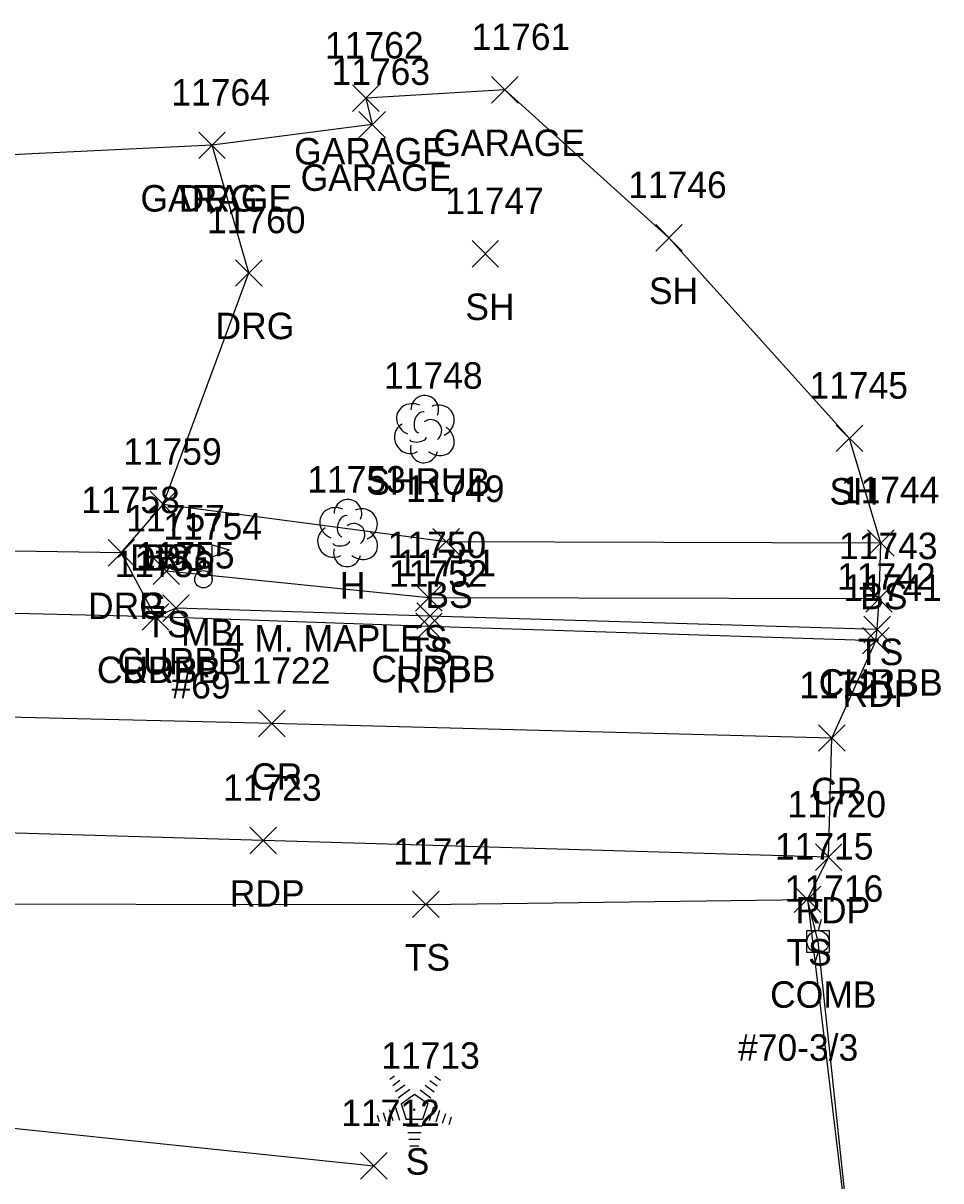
# Model space of a CAD drawing. Extents: x 1769141 to 1770911, y 735471 to 741449.
# Drawn here: x 1770782.8 to 1770852, y 738021 to 738108.4 of the extents above; entities that cross this region are included whole.
import ezdxf

# ---------------------------------------------------------------- set-up
doc = ezdxf.new("R2010")
doc.units = 0
for name, color, linetype in [('L_A', 7, 'Continuous'), ('L_C', 7, 'Continuous'), ('L_I', 7, 'Continuous'), ('L_TIC', 7, 'Continuous'), ('LBC', 7, 'Continuous'), ('LELB', 7, 'Continuous'), ('LMB', 7, 'Continuous'), ('LSH', 7, 'Continuous'), ('LSOGP', 7, 'Continuous'), ('LTC', 7, 'Continuous'), ('LTD', 7, 'Continuous'), ('P_A', 7, 'Continuous'), ('P_I', 7, 'Continuous'), ('P_TIC', 7, 'Continuous'), ('PET', 7, 'Continuous'), ('PRC', 7, 'Continuous'), ('R_A', 7, 'Continuous'), ('R_I', 7, 'Continuous'), ('R_TIC', 7, 'Continuous'), ('RC', 7, 'Continuous'), ('RDG', 7, 'Continuous'), ('RDP', 7, 'Continuous'), ('U_A', 7, 'Continuous'), ('U_C', 7, 'Continuous'), ('U_I', 7, 'Continuous'), ('UP', 7, 'Continuous')]:
    doc.layers.add(name, color=color, linetype=linetype)

msp = doc.modelspace()

# ---------------------------------------------------------------- linework, layer by layer
at = {"layer": 'L_TIC'}
for points in [[(1770807.645, 738101.704), (1770809.645, 738103.704)], [(1770809.645, 738101.704), (1770807.645, 738103.704)], [(1770818.14, 738102.343), (1770820.14, 738104.343)], [(1770820.14, 738102.343), (1770818.14, 738104.343)], [(1770808.13, 738099.712), (1770810.13, 738101.712)], [(1770810.13, 738099.712), (1770808.13, 738101.712)], [(1770796.042, 738098.149), (1770798.042, 738100.149)], [(1770798.042, 738098.149), (1770796.042, 738100.149)], [(1770830.526, 738091.169), (1770832.526, 738093.169)], [(1770832.526, 738091.169), (1770830.526, 738093.169)], [(1770816.67, 738089.96), (1770818.67, 738091.96)], [(1770818.67, 738089.96), (1770816.67, 738091.96)], [(1770844.15, 738076.024), (1770846.15, 738078.024)], [(1770846.15, 738076.024), (1770844.15, 738078.024)], [(1770792.366, 738071.032), (1770794.366, 738073.032)], [(1770794.366, 738071.032), (1770792.366, 738073.032)], [(1770813.705, 738068.226), (1770815.705, 738070.226)], [(1770815.705, 738068.226), (1770813.705, 738070.226)], [(1770846.519, 738068.125), (1770848.519, 738070.125)], [(1770848.519, 738068.125), (1770846.519, 738070.125)], [(1770792.597, 738065.999), (1770794.597, 738067.999)], [(1770794.597, 738065.999), (1770792.597, 738067.999)], [(1770812.406, 738063.987), (1770814.406, 738065.987)], [(1770814.406, 738063.987), (1770812.406, 738065.987)], [(1770846.38, 738063.906), (1770848.38, 738065.906)], [(1770848.38, 738063.906), (1770846.38, 738065.906)], [(1770840.977, 738041.223), (1770842.977, 738043.223)], [(1770842.977, 738041.223), (1770840.977, 738043.223)], [(1770812.181, 738040.841), (1770814.181, 738042.841)], [(1770814.181, 738040.841), (1770812.181, 738042.841)], [(1770808.249, 738021.102), (1770810.249, 738023.102)], [(1770810.249, 738021.102), (1770808.249, 738023.102)]]:
    msp.add_lwpolyline(points, dxfattribs=at)
at = {"layer": 'LBC'}
msp.add_lwpolyline([(1770819.14, 738103.343), (1770808.645, 738102.704), (1770809.13, 738100.712), (1770797.042, 738099.149), (1770769.356, 738097.834)], dxfattribs=at)
at = {"layer": 'LELB'}
for points in [[(1770847.519, 738069.125), (1770814.705, 738069.226), (1770793.366, 738072.032)], [(1770847.38, 738064.906), (1770813.406, 738064.987), (1770793.597, 738066.999)], [(1770726.164, 738044.493), (1770769.396, 738041.896), (1770813.181, 738041.841), (1770841.977, 738042.223), (1770846.14, 738007.434), (1770845.64, 737990.94)], [(1770662.003, 738031.165), (1770679.85, 738027.659), (1770718.549, 738026.738), (1770730.466, 738036.605), (1770768.789, 738026.321), (1770809.249, 738022.102)]]:
    msp.add_lwpolyline(points, dxfattribs=at)
at = {"layer": 'LMB'}
for p, q in [((1770797.045, 738068.987), (1770798.338, 738068.605)), ((1770797.051, 738066.394), (1770797.049, 738068.989)), ((1770797.049, 738068.087), (1770798.332, 738068.596)), ((1770796.395, 738066.386), (1770796.395, 738066.386))]:
    msp.add_line(p, q, dxfattribs=at)
msp.add_circle((1770796.395, 738066.386), 0.656, dxfattribs=at)
at = {"layer": 'LSH'}
msp.add_line((1770813.05, 738077.774), (1770813.05, 738077.774), dxfattribs=at)
msp.add_line((1770813.05, 738077.774), (1770813.05, 738077.774), dxfattribs=at)
msp.add_arc((1770813.097, 738079.208), 1.047, 335.52715, 180.95627, dxfattribs=at)
for centre, major_axis, ratio, start_param, end_param in [((1770812.258, 738078.441), (1.21, -0.512), 0.895232, 1.570796, 4.712389), ((1770812.842, 738078.233), (-0.208, -0.792), 0.645439, 3.141593, 6.283185), ((1770814.092, 738078.358), (-1.141, -0.483), 0.949671, 1.570796, 4.712389), ((1770813.55, 738077.608), (-0.5, 0.667), 0.989748, 3.141593, 6.283185), ((1770811.967, 738077.066), (0.584, -1.042), 0.959034, 3.141593, 6.283185), ((1770814.05, 738076.941), (-1.09, 0.792), 0.841452, 1.570796, 4.712389), ((1770813.05, 738076.274), (0.265, 1.061), 0.942809, 1.570796, 4.712389), ((1770812.592, 738077.024), (-0.625, -0.083), 0.423636, 0, 3.141593)]:
    msp.add_ellipse(centre, major_axis=major_axis, ratio=ratio, start_param=start_param, end_param=end_param, dxfattribs=at)
at = {"layer": 'LSOGP'}
msp.add_lwpolyline([(1770846.14, 738007.434), (1770842.773, 738039.035), (1770841.977, 738042.223), (1770843.577, 738045.406), (1770843.812, 738054.401), (1770847.137, 738061.752), (1770847.239, 738062.598), (1770847.38, 738064.906), (1770847.519, 738069.125), (1770845.15, 738077.024), (1770831.526, 738092.169), (1770819.14, 738103.343), (1770808.645, 738102.704), (1770809.13, 738100.712), (1770797.042, 738099.149), (1770769.356, 738097.834), (1770769.708, 738080.893), (1770743.664, 738079.881), (1770742.93, 738088.415), (1770731.728, 738093.082), (1770715.864, 738093.792), (1770691.376, 738093.033)], dxfattribs=at)
at = {"layer": 'LTC'}
for p, q in [((1770810.464, 738028.641), (1770810.819, 738028.898)), ((1770810.674, 738028.176), (1770811.203, 738028.56)), ((1770813.491, 738028.533), (1770814.041, 738028.134)), ((1770813.863, 738028.881), (1770814.282, 738028.577)), ((1770810.883, 738027.71), (1770811.587, 738028.221)), ((1770811.093, 738027.244), (1770811.971, 738027.882)), ((1770811.318, 738026.789), (1770812.329, 738027.523)), ((1770812.329, 738027.523), (1770813.326, 738026.798)), ((1770812.749, 738027.836), (1770813.559, 738027.248)), ((1770813.12, 738028.185), (1770813.8, 738027.691)), ((1770811.318, 738026.789), (1770811.705, 738025.596)), ((1770813.326, 738026.798), (1770812.935, 738025.596)), ((1770809.497, 738025.92), (1770809.649, 738025.452)), ((1770809.952, 738026.137), (1770810.164, 738025.485)), ((1770810.408, 738026.353), (1770810.679, 738025.518)), ((1770810.863, 738026.57), (1770811.194, 738025.551)), ((1770813.764, 738026.528), (1770813.426, 738025.488)), ((1770814.208, 738026.277), (1770813.921, 738025.393)), ((1770814.653, 738026.027), (1770814.416, 738025.298)), ((1770815.097, 738025.777), (1770814.91, 738025.203)), ((1770812.935, 738025.596), (1770811.705, 738025.596)), ((1770812.897, 738025.096), (1770811.752, 738025.096)), ((1770812.813, 738024.596), (1770811.825, 738024.596)), ((1770812.729, 738024.096), (1770811.898, 738024.096)), ((1770812.645, 738023.596), (1770811.97, 738023.596))]:
    msp.add_line(p, q, dxfattribs=at)
at = {"layer": 'LTD'}
msp.add_line((1770807.251, 738069.93), (1770807.251, 738069.93), dxfattribs=at)
msp.add_line((1770807.251, 738069.93), (1770807.251, 738069.93), dxfattribs=at)
msp.add_arc((1770807.298, 738071.364), 1.047, 335.52715, 180.95627, dxfattribs=at)
for centre, major_axis, ratio, start_param, end_param in [((1770806.459, 738070.597), (1.21, -0.512), 0.895232, 1.570796, 4.712389), ((1770807.042, 738070.389), (-0.208, -0.792), 0.645439, 3.141593, 6.283185), ((1770808.292, 738070.514), (-1.141, -0.483), 0.949671, 1.570796, 4.712389), ((1770807.751, 738069.764), (-0.5, 0.667), 0.989748, 3.141593, 6.283185), ((1770806.168, 738069.222), (0.584, -1.042), 0.959034, 3.141593, 6.283185), ((1770808.251, 738069.097), (-1.09, 0.792), 0.841452, 1.570796, 4.712389), ((1770807.251, 738068.43), (0.265, 1.061), 0.942809, 1.570796, 4.712389), ((1770806.793, 738069.18), (-0.625, -0.083), 0.423636, 0, 3.141593)]:
    msp.add_ellipse(centre, major_axis=major_axis, ratio=ratio, start_param=start_param, end_param=end_param, dxfattribs=at)
at = {"layer": 'P_TIC'}
for points in [[(1770791.774, 738062.549), (1770793.774, 738064.549)], [(1770793.774, 738062.549), (1770791.774, 738064.549)], [(1770812.421, 738061.818), (1770814.421, 738063.818)], [(1770814.421, 738061.818), (1770812.421, 738063.818)], [(1770846.137, 738060.752), (1770848.137, 738062.752)], [(1770848.137, 738060.752), (1770846.137, 738062.752)], [(1770800.56, 738054.494), (1770802.56, 738056.494)], [(1770802.56, 738054.494), (1770800.56, 738056.494)], [(1770842.812, 738053.401), (1770844.812, 738055.401)], [(1770844.812, 738053.401), (1770842.812, 738055.401)], [(1770799.896, 738045.668), (1770801.896, 738047.668)], [(1770801.896, 738045.668), (1770799.896, 738047.668)], [(1770842.577, 738044.406), (1770844.577, 738046.406)], [(1770844.577, 738044.406), (1770842.577, 738046.406)]]:
    msp.add_lwpolyline(points, dxfattribs=at)
at = {"layer": 'PET'}
for points in [[(1770847.137, 738061.752), (1770813.421, 738062.818), (1770792.774, 738063.549), (1770770.509, 738064.076), (1770732.151, 738065.345), (1770721.916, 738065.526), (1770685.588, 738066.648), (1770653.785, 738067.822), (1770624.403, 738070.472), (1770603.596, 738072.27), (1770595.136, 738073.286)], [(1770843.577, 738045.406), (1770800.896, 738046.668), (1770757.667, 738047.953), (1770725.491, 738048.574), (1770687.419, 738049.505), (1770662.563, 738051), (1770652.029, 738051.723), (1770624.846, 738053.021), (1770607.521, 738053.571), (1770596.745, 738055.56)]]:
    msp.add_lwpolyline(points, dxfattribs=at)
at = {"layer": 'PRC'}
msp.add_lwpolyline([(1770843.812, 738054.401), (1770801.56, 738055.494), (1770757.427, 738056.561), (1770723.367, 738056.792), (1770686.801, 738058.402), (1770653.871, 738059.602), (1770624.145, 738061.706), (1770597.498, 738064.454)], dxfattribs=at)
at = {"layer": 'R_TIC'}
for points in [[(1770796.042, 738098.149), (1770798.042, 738100.149)], [(1770798.042, 738098.149), (1770796.042, 738100.149)], [(1770798.82, 738088.515), (1770800.82, 738090.515)], [(1770800.82, 738088.515), (1770798.82, 738090.515)], [(1770792.366, 738071.032), (1770794.366, 738073.032)], [(1770794.366, 738071.032), (1770792.366, 738073.032)], [(1770789.194, 738067.38), (1770791.194, 738069.38)], [(1770791.194, 738067.38), (1770789.194, 738069.38)], [(1770789.194, 738067.38), (1770791.194, 738069.38)], [(1770791.194, 738067.38), (1770789.194, 738069.38)], [(1770793.325, 738063.2), (1770795.325, 738065.2)], [(1770795.325, 738063.2), (1770793.325, 738065.2)], [(1770791.774, 738062.549), (1770793.774, 738064.549)], [(1770793.774, 738062.549), (1770791.774, 738064.549)], [(1770791.774, 738062.549), (1770793.774, 738064.549)], [(1770793.774, 738062.549), (1770791.774, 738064.549)], [(1770812.485, 738062.61), (1770814.485, 738064.61)], [(1770814.485, 738062.61), (1770812.485, 738064.61)], [(1770846.239, 738061.598), (1770848.239, 738063.598)], [(1770848.239, 738061.598), (1770846.239, 738063.598)]]:
    msp.add_lwpolyline(points, dxfattribs=at)
at = {"layer": 'RC'}
msp.add_lwpolyline([(1770847.239, 738062.598), (1770813.485, 738063.61), (1770794.325, 738064.2), (1770792.774, 738063.549)], dxfattribs=at)
at = {"layer": 'RDG'}
msp.add_lwpolyline([(1770790.194, 738068.38), (1770793.366, 738072.032), (1770799.82, 738089.515), (1770797.042, 738099.149)], dxfattribs=at)
at = {"layer": 'RDP'}
msp.add_lwpolyline([(1770792.774, 738063.549), (1770790.194, 738068.38), (1770774.126, 738068.642), (1770770.509, 738064.076)], dxfattribs=at)
at = {"layer": 'UP'}
for p, q in [((1770843.023, 738040.702), (1770842.773, 738039.869)), ((1770841.94, 738038.202), (1770841.94, 738039.869)), ((1770841.94, 738039.869), (1770843.606, 738039.869)), ((1770843.606, 738039.869), (1770843.606, 738038.202)), ((1770842.773, 738039.035), (1770842.773, 738039.035)), ((1770843.606, 738038.202), (1770841.94, 738038.202)), ((1770842.523, 738037.369), (1770842.773, 738038.202))]:
    msp.add_line(p, q, dxfattribs=at)
msp.add_circle((1770842.773, 738039.035), 0.833, dxfattribs=at)

# ---------------------------------------------------------------- texts
at = {"layer": 'L_A'}
for s, p in [('GARAGE', (1770813.739, 738098.343)), ('GARAGE', (1770803.243, 738097.704)), ('GARAGE', (1770803.728, 738095.712)), ('GARAGE', (1770791.641, 738094.149)), ('SH', (1770830.014, 738087.169)), ('SH', (1770816.158, 738085.96)), ('SHRUB', (1770808.68, 738072.774)), ('SH', (1770843.639, 738072.024)), ('BS', (1770791.807, 738067.032)), ('H', (1770806.684, 738064.93)), ('BS', (1770813.146, 738064.226)), ('BS', (1770845.96, 738064.125)), ('TS', (1770792.006, 738061.999)), ('MB', (1770794.702, 738061.386)), ('TS', (1770811.815, 738059.987)), ('TS', (1770845.789, 738059.906)), ('TS', (1770811.59, 738036.841)), ('TS', (1770840.387, 738037.223)), ('S', (1770811.655, 738021.433))]:
    msp.add_text(s, height=2, dxfattribs=at).set_placement(p)
at = {"layer": 'L_C'}
for s, p in [('4 M. MAPLES', (1770798.007, 738060.93)), ('#69', (1770793.977, 738057.386))]:
    msp.add_text(s, height=2, dxfattribs=at).set_placement(p)
at = {"layer": 'L_I'}
for s, p in [('11761', (1770816.636, 738106.343)), ('11762', (1770805.574, 738105.704)), ('11763', (1770806.059, 738103.712)), ('11764', (1770793.972, 738102.149)), ('11746', (1770828.447, 738095.169)), ('11747', (1770814.647, 738093.96)), ('11748', (1770810.026, 738080.774)), ('11745', (1770842.127, 738080.024)), ('11759', (1770790.334, 738075.032)), ('11753', (1770804.227, 738072.93)), ('11749', (1770811.673, 738072.226)), ('11744', (1770844.496, 738072.125)), ('11757', (1770790.573, 738069.999)), ('11754', (1770793.371, 738069.386)), ('11750', (1770810.296, 738067.987)), ('11743', (1770844.356, 738067.906)), ('11714', (1770810.724, 738044.841)), ('11715', (1770839.52, 738045.223)), ('11713', (1770809.812, 738029.433)), ('11712', (1770806.792, 738025.102))]:
    msp.add_text(s, height=2, dxfattribs=at).set_placement(p)
at = {"layer": 'LTC'}
msp.add_text('.', height=1.037, rotation=270, dxfattribs=at).set_placement((1770812.212, 738026.537))
at = {"layer": 'P_A'}
for s, p in [('RDP', (1770790.262, 738058.549)), ('RDP', (1770810.909, 738057.818)), ('RDP', (1770844.625, 738056.752)), ('CR', (1770799.993, 738050.494)), ('CR', (1770842.245, 738049.401)), ('RDP', (1770798.384, 738041.668)), ('RDP', (1770841.065, 738040.406))]:
    msp.add_text(s, height=2, dxfattribs=at).set_placement(p)
at = {"layer": 'P_I'}
for s, p in [('11756', (1770789.695, 738066.549)), ('11752', (1770810.397, 738065.818)), ('11741', (1770844.68, 738064.752)), ('11722', (1770798.537, 738058.494)), ('11721', (1770841.355, 738057.401)), ('11723', (1770797.873, 738049.668)), ('11720', (1770840.467, 738048.406))]:
    msp.add_text(s, height=2, dxfattribs=at).set_placement(p)
at = {"layer": 'R_A'}
for s, p in [('DRG', (1770794.531, 738094.149)), ('DRG', (1770797.308, 738084.515)), ('DRG', (1770790.854, 738067.032)), ('DRG', (1770787.682, 738063.38)), ('DRP', (1770787.682, 738063.38)), ('CURBB', (1770789.908, 738059.2)), ('CURBB', (1770788.357, 738058.549)), ('DRP', (1770790.262, 738058.549)), ('CURBB', (1770809.068, 738058.61)), ('CURBB', (1770842.822, 738057.598))]:
    msp.add_text(s, height=2, dxfattribs=at).set_placement(p)
at = {"layer": 'R_I'}
for s, p in [('11764', (1770793.972, 738102.149)), ('11760', (1770796.662, 738092.515)), ('11759', (1770790.334, 738075.032)), ('11758', (1770787.17, 738071.38)), ('11758', (1770787.17, 738071.38)), ('11756', (1770789.695, 738066.549)), ('11756', (1770789.695, 738066.549)), ('11755', (1770791.302, 738067.2)), ('11751', (1770811.029, 738066.61)), ('11742', (1770844.215, 738065.598))]:
    msp.add_text(s, height=2, dxfattribs=at).set_placement(p)
at = {"layer": 'U_A'}
msp.add_text('COMB', height=2, dxfattribs=at).set_placement((1770839.159, 738034.035))
at = {"layer": 'U_C'}
msp.add_text('#70-3/3', height=2, dxfattribs=at).set_placement((1770836.741, 738030.035))
at = {"layer": 'U_I'}
msp.add_text('11716', height=2, dxfattribs=at).set_placement((1770840.261, 738042.035))

doc.saveas('drawing.dxf')
